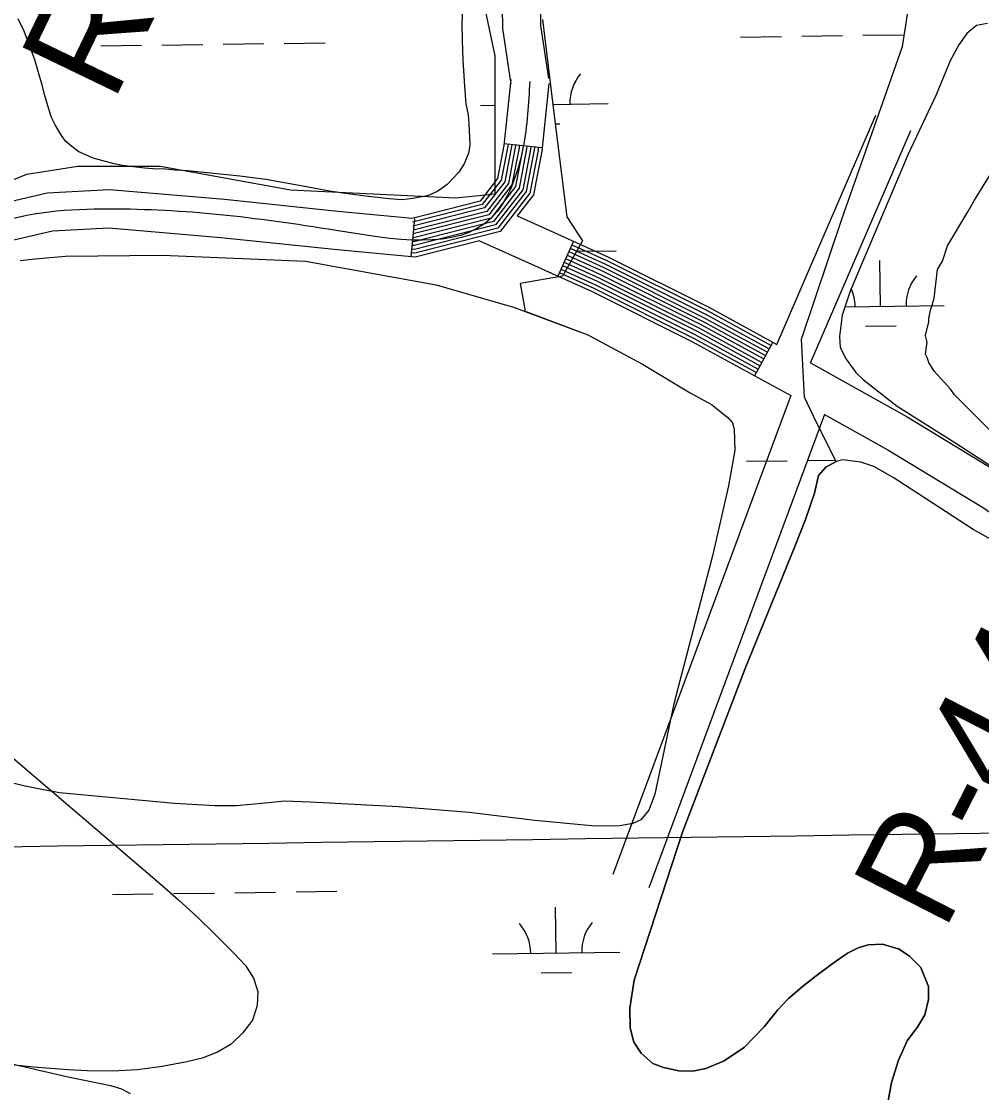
# Model space of a CAD drawing. Extents: x 3767014 to 3805179, y 361544 to 387384.
# Drawn here: x 3787663 to 3788416, y 379120 to 379960 of the extents above; entities that cross this region are included whole.
import ezdxf

# ---------------------------------------------------------------- set-up
doc = ezdxf.new("R2010")
doc.units = 0
for name, color, linetype in [('V-GRID-MAJR', 7, 'Continuous'), ('V-RIVR-EDGE', 7, 'Continuous'), ('V-RIVR-RANG-IDEN', 7, 'Continuous'), ('V-ROAD-CNTR', 7, 'Continuous'), ('V-SITE-VEGE', 7, 'Continuous'), ('V-TOPO-MINR', 7, 'Continuous'), ('V-TOPO-SHOR', 7, 'Continuous'), ('V-WETL-SWMP', 7, 'Continuous')]:
    doc.layers.add(name, color=color, linetype=linetype)

msp = doc.modelspace()

# ---------------------------------------------------------------- linework, layer by layer
at = {"layer": 'V-GRID-MAJR'}
msp.add_spline([(3771088.411, 379085.847), (3773738.277, 379121.596), (3779038.002, 379193.674), (3784337.716, 379266.522), (3789637.419, 379340.141), (3794937.112, 379414.531), (3800236.794, 379489.691), (3802886.631, 379527.561)], degree=3, dxfattribs=at)
at = {"layer": 'V-RIVR-EDGE'}
msp.add_spline([(3786273.462, 379631.917), (3786280.209, 379617.431), (3786297.353, 379602.016), (3786328.516, 379587.47), (3786354.23, 379563.894), (3786376.764, 379533.995), (3786399.778, 379515.4), (3786431.371, 379491.81), (3786462.955, 379464.602), (3786493.195, 379442.371), (3786533.367, 379414.238), (3786548.254, 379400.185), (3786565.393, 379382.96), (3786595.635, 379361.634), (3786628.593, 379341.657), (3786658.403, 379328.471), (3786685.51, 379319.361), (3786744.263, 379307.912), (3786766.855, 379301.526), (3786801.647, 379291.944), (3786820.161, 379281.951), (3786839.57, 379268.338), (3786852.651, 379255.193), (3786864.842, 379248.381), (3786880.665, 379247.437), (3786894.233, 379248.76), (3786913.216, 379245.548), (3786939.87, 379235.987), (3786965.165, 379225.525), (3786978.697, 379212.379), (3787010.764, 379197.83), (3787056.386, 379179.179), (3787126.402, 379151.424), (3787202.715, 379110.089), (3787247.862, 379082.395), (3787332.797, 379053.699), (3787404.631, 379029.557), (3787466.988, 379013.125), (3787556.926, 378996.173), (3787603.489, 378992.441), (3787629.266, 378994.186), (3787642.844, 378999.578), (3787652.789, 378998.197), (3787660.01, 378992.753), (3787660.451, 378988.231), (3787658.121, 378960.202), (3787658.109, 378955.681), (3787662.172, 378952.958), (3787671.667, 378952.934), (3787681.154, 378949.294), (3787691.524, 378937.512), (3787697.81, 378919.41), (3787702.285, 378900.86), (3787706.342, 378895.877), (3787710.863, 378895.413), (3787719.468, 378901.27), (3787725.803, 378903.063), (3787738.01, 378902.581), (3787759.709, 378900.718), (3787781.87, 378902.924), (3787794.546, 378909.223), (3787798.189, 378919.614), (3787805.457, 378933.161), (3787810.44, 378936.766), (3787821.746, 378937.642), (3787838.476, 378937.601), (3787864.242, 378934.824), (3787877.807, 378934.79), (3787886.86, 378938.838), (3787897.734, 378947.854), (3787906.353, 378959.136), (3787910.913, 378974.499), (3787910.059, 378994.848), (3787910.084, 379005.247), (3787915.979, 379012.015), (3787926.409, 379024.198), (3787944.546, 379044.5), (3787959.98, 379069.331), (3787966.765, 379070.218), (3787980.773, 379066.566), (3788001.568, 379064.706), (3788026.891, 379065.548), (3788051.767, 379068.652), (3788092.478, 379075.333), (3788100.169, 379077.123), (3788117.346, 379075.272), (3788155.764, 379068.847), (3788201.867, 379061.95), (3788244.812, 379057.775), (3788285.499, 379054.961), (3788328.005, 379056.212), (3788345.186, 379055.718), (3788372.3, 379049.32), (3788386.899, 379042.41)], degree=3, dxfattribs=at)
at = {"layer": 'V-ROAD-CNTR'}
for p, q in [((3788071.506, 379860.388), (3788041.663, 379863.453)), ((3787968.794, 379774.963), (3787971.612, 379804.83)), ((3788096.09, 379787.18), (3788083.732, 379759.844)), ((3788252.46, 379707.994), (3788238.07, 379681.671))]:
    msp.add_line(p, q, dxfattribs=at)
for points in [[(3788037.329, 380148.613), (3788040.338, 379953.875), (3788046.944, 379910.206)], [(3788067.325, 380149.077), (3788070.304, 379956.361), (3788076.606, 379914.692)], [(3788046.854, 379913.982), (3788041.539, 379862.246), (3788036.607, 379836.34), (3788022.825, 379818.551), (3787969.549, 379805.025), (3787911.376, 379810.513), (3787822.315, 379819.778), (3787732.163, 379827.355), (3787683.373, 379824.775), (3787633.798, 379813.328), (3787587.001, 379787.186), (3787543.033, 379753.086), (3787504.294, 379712.365), (3787468.889, 379654.418), (3787444.427, 379592.433), (3787420.925, 379513.341), (3787410.035, 379432.568), (3787412, 379365.702), (3787417.089, 379300.367), (3787418.482, 379260.776), (3787427.549, 379221.101), (3787452.442, 379172.542), (3787476.477, 379125.653)], [(3788076.696, 379910.916), (3788071.251, 379857.9), (3788064.731, 379823.658), (3788051.935, 379807.142)], [(3788255.519, 379706.321), (3788333.251, 379885.891)], [(3788281.947, 379691.853), (3788360.783, 379873.973)], [(3788068.522, 379860.692), (3788068.279, 379858.334), (3788061.919, 379824.926), (3788038.476, 379794.668), (3787971.666, 379777.706), (3787969.079, 379777.95)], [(3788065.538, 379860.999), (3788065.308, 379858.768), (3788059.106, 379826.194), (3788036.737, 379797.322), (3787971.43, 379780.742), (3787969.36, 379780.937)], [(3788062.554, 379861.306), (3788062.337, 379859.203), (3788056.294, 379827.462), (3788034.998, 379799.976), (3787971.195, 379783.777), (3787969.641, 379783.923)], [(3788044.648, 379863.148), (3788044.511, 379861.812), (3788039.419, 379835.072), (3788024.564, 379815.898), (3787969.782, 379801.99)], [(3788059.569, 379861.613), (3788059.366, 379859.638), (3788053.481, 379828.731), (3788033.259, 379802.629), (3787970.959, 379786.813), (3787969.922, 379786.91)], [(3788047.632, 379862.841), (3788047.482, 379861.378), (3788042.232, 379833.804), (3788026.303, 379813.244), (3787970.018, 379798.954)], [(3788056.585, 379861.92), (3788056.395, 379860.073), (3788050.669, 379829.999), (3788031.52, 379805.283), (3787970.724, 379789.848), (3787970.203, 379789.897)], [(3788050.616, 379862.534), (3788050.453, 379860.943), (3788045.044, 379832.536), (3788028.042, 379810.59), (3787970.253, 379795.919)], [(3788053.601, 379862.227), (3788053.424, 379860.508), (3788047.857, 379831.267), (3788029.781, 379807.937), (3787970.489, 379792.883), (3787970.484, 379792.884)], [(3788051.935, 379807.142), (3788077.999, 379795.359), (3788123.669, 379774.712), (3788202.805, 379735.139), (3788255.519, 379706.321)], [(3788022.511, 379787.521), (3787971.899, 379774.671), (3787908.416, 379780.659), (3787819.507, 379789.908), (3787731.697, 379797.289), (3787687.571, 379794.955), (3787644.704, 379785.056), (3787603.603, 379762.096), (3787563.207, 379730.769), (3787528.23, 379694.001), (3787495.841, 379640.992), (3787472.813, 379582.635), (3787450.345, 379507.027), (3787440.095, 379430.994), (3787441.966, 379367.308), (3787447.047, 379302.061), (3787448.364, 379264.68), (3787455.959, 379231.445), (3787479.138, 379186.226), (3787503.173, 379139.337)], [(3788022.511, 379787.521), (3788065.641, 379768.023), (3788110.775, 379747.618), (3788188.897, 379708.553), (3788266.487, 379666.136)], [(3788093.619, 379781.713), (3788121.09, 379769.293), (3788200.024, 379729.822), (3788249.582, 379702.73)], [(3788094.854, 379784.446), (3788122.379, 379772.003), (3788201.414, 379732.481), (3788251.021, 379705.362)], [(3788089.911, 379773.512), (3788117.222, 379761.165), (3788195.851, 379721.846), (3788245.265, 379694.833)], [(3788091.147, 379776.246), (3788118.511, 379763.874), (3788197.242, 379724.505), (3788246.704, 379697.465)], [(3788092.383, 379778.979), (3788119.801, 379766.584), (3788198.633, 379727.163), (3788248.143, 379700.098)], [(3788086.203, 379765.311), (3788113.354, 379753.037), (3788191.678, 379713.87), (3788240.948, 379686.936)], [(3788087.439, 379768.045), (3788114.643, 379755.746), (3788193.069, 379716.529), (3788242.387, 379689.568)], [(3788088.675, 379770.778), (3788115.933, 379758.456), (3788194.46, 379719.187), (3788243.826, 379692.201)], [(3788084.968, 379762.578), (3788112.065, 379750.327), (3788190.288, 379711.211), (3788239.509, 379684.304)], [(3788281.947, 379691.853), (3788357.68, 379649.457), (3788433.934, 379603.319), (3788519.904, 379542.96), (3788603.244, 379478.513), (3788628.905, 379453.247), (3788654.608, 379433.311), (3788716.584, 379405.876), (3788780.232, 379377.7)], [(3788266.487, 379666.136), (3788126.987, 379290.756)], [(3788292.977, 379651.298), (3788155.107, 379280.306)], [(3788292.977, 379651.298), (3788342.584, 379623.527), (3788417.53, 379578.179), (3788502.1, 379518.804), (3788583.474, 379455.877), (3788603.705, 379435.96)]]:
    msp.add_lwpolyline(points, dxfattribs=at)
msp.add_spline([(3788061.775, 379912.449), (3788056.395, 379860.073), (3788031.52, 379805.283), (3787909.896, 379795.586), (3787731.93, 379812.322), (3787639.251, 379799.192), (3787595.302, 379774.641), (3787516.262, 379703.183), (3787458.62, 379587.534), (3787425.065, 379431.781), (3787432.068, 379301.214), (3787441.754, 379226.273), (3787489.825, 379132.495)], degree=3, dxfattribs=at)
at = {"layer": 'V-SITE-VEGE'}
for p, q in [((3788410.658, 379819.464), (3788427.898, 379847.349)), ((3788405.354, 379810.17), (3788410.658, 379819.464)), ((3788389.439, 379783.611), (3788405.354, 379810.17)), ((3788385.464, 379771.661), (3788389.439, 379783.611)), ((3788378.843, 379742.455), (3788381.485, 379765.026)), ((3788381.485, 379765.026), (3788385.464, 379771.661)), ((3788377.518, 379737.144), (3788378.843, 379742.455)), ((3788374.869, 379726.523), (3788376.193, 379733.161)), ((3788376.193, 379733.161), (3788377.518, 379737.144)), ((3788372.221, 379713.248), (3788374.869, 379723.869)), ((3788374.869, 379723.869), (3788374.869, 379726.523)), ((3788373.553, 379707.94), (3788372.221, 379713.248)), ((3788372.23, 379698.646), (3788373.553, 379707.94)), ((3788373.559, 379695.992), (3788372.23, 379698.646)), ((3788374.888, 379692.01), (3788373.559, 379695.992)), ((3788378.873, 379685.375), (3788374.888, 379692.01)), ((3788392.159, 379670.781), (3788378.873, 379685.375)), ((3788394.815, 379666.799), (3788392.159, 379670.781)), ((3788428.017, 379633.632), (3788394.815, 379666.799))]:
    msp.add_line(p, q, dxfattribs=at)
msp.add_lwpolyline([(3788008.994, 379970.211), (3788008.663, 379957.28), (3788008.792, 379944.813), (3788009.412, 379929.122), (3788010.545, 379908.82), (3788011.61, 379894.977), (3788013.545, 379886.226), (3788014.084, 379878.843), (3788014.649, 379868.691), (3788014.714, 379862.23), (3788013.852, 379856.219), (3788010.244, 379847.869), (3788006.156, 379841.363), (3787997.022, 379831.575), (3787989.686, 379826.421), (3787982.331, 379823.113), (3787970.353, 379820.682), (3787961.591, 379819.67), (3787951.425, 379820.492), (3787932.936, 379822.609), (3787919.067, 379824.313), (3787904.731, 379826.476), (3787883.915, 379830.418), (3787854.772, 379835.659), (3787834.431, 379838.221), (3787793.297, 379842.42), (3787783.596, 379842.78), (3787776.2, 379843.63), (3787766.501, 379843.992), (3787759.57, 379844.382), (3787742.466, 379846.516), (3787735.988, 379847.834), (3787719.321, 379852.283), (3787713.753, 379854.994), (3787708.188, 379857.247), (3787702.607, 379861.343), (3787697.946, 379865.453), (3787694.669, 379870.037), (3787689.504, 379878.294), (3787686.674, 379884.266), (3787684.761, 379890.711), (3787681.421, 379901.298), (3787679.49, 379909.588), (3787673.747, 379929.384), (3787665.205, 379951.92), (3787660.488, 379961.566)], dxfattribs=at)
at = {"layer": 'V-TOPO-MINR'}
msp.add_lwpolyline([(3786607.79, 380277.45), (3787771.33, 379283.957), (3787786.393, 379270.703), (3787801.183, 379257.159), (3787815.564, 379243.181), (3787829.671, 379228.914), (3787838.842, 379219.358), (3787845.165, 379209.27), (3787848.654, 379198.822), (3787847.893, 379187.833), (3787844.299, 379176.483), (3787836.637, 379166.172), (3787827.734, 379157.505), (3787816.966, 379151.303), (3787804.957, 379146.744), (3787792.76, 379143.819), (3787773.5, 379140.069), (3787754.137, 379137.436), (3787734.62, 379136.476), (3787714.999, 379136.632), (3787699.752, 379137.412), (3787672.519, 379139.478), (3787645.404, 379142.428)], dxfattribs=at)
at = {"layer": 'V-TOPO-SHOR'}
for points in [[(3787662.221, 379772.026), (3787673.878, 379773.49), (3787697.653, 379775.53), (3787773.523, 379776.306), (3787885.815, 379771.618), (3787988.375, 379752.912), (3788049.166, 379735.573), (3788107.306, 379713.719), (3788150.196, 379690.812), (3788187.69, 379668.297), (3788204.396, 379659.04), (3788217.073, 379648.843), (3788220.706, 379644.839), (3788222.103, 379639.913), (3788222.722, 379623.308), (3788217.62, 379595.418), (3788205.162, 379540.516), (3788174.919, 379424.37), (3788159.928, 379353.728), (3788155.119, 379341.106), (3788148.912, 379333.41), (3788142.655, 379330.653), (3788132.347, 379328.75), (3788113.043, 379328.554), (3788065.855, 379333.008), (3788014.157, 379339.216), (3787958.89, 379343.588), (3787889.706, 379347.371), (3787869.497, 379348.061), (3787854.245, 379346.56), (3787831.818, 379344.534), (3787815.206, 379344.364), (3787783.311, 379346.283), (3787692.978, 379354.787), (3787679.033, 379357.338), (3787665.985, 379359.898), (3787660.584, 379361.191)], [(3788302.014, 379614.399), (3788294.019, 379610.01), (3788288.348, 379603.559), (3788285.003, 379589.629), (3788278.05, 379568.989), (3788269.807, 379547.835), (3788230.655, 379452.122), (3788181.463, 379323.903), (3788143.611, 379207.812), (3788140.269, 379185.886), (3788140.537, 379170.409), (3788143.38, 379159.319), (3788149.059, 379150.554), (3788158.351, 379142.563), (3788166.604, 379139.214), (3788178.73, 379136.642), (3788189.82, 379136.39), (3788199.878, 379138.458), (3788213.805, 379144.4), (3788230.047, 379154.984), (3788245.516, 379171.243), (3788256.081, 379184.401), (3788264.847, 379193.435), (3788275.417, 379202.469), (3788286.502, 379211.244), (3788299.653, 379221.052), (3788310.996, 379229.056), (3788319.248, 379233.187), (3788327.243, 379235.511), (3788338.333, 379236.033), (3788351.49, 379232.173), (3788359.747, 379226.502), (3788368.523, 379217.739), (3788374.464, 379202.78), (3788374.468, 379192.722), (3788371.638, 379180.598), (3788366.227, 379171.566), (3788357.722, 379160.212), (3788351.023, 379144.992), (3788345.616, 379127.448), (3788341.757, 379107.329)], [(3788558.694, 379451.839), (3788550.483, 379464.267), (3788539.901, 379477.673), (3788528.596, 379491.13), (3788520.286, 379499.38), (3788510.531, 379507.062), (3788498.458, 379513.554), (3788489.582, 379518.088), (3788475.961, 379524.633), (3788464.814, 379530.456), (3788409.599, 379561.067), (3788360.833, 379592.766), (3788346.9, 379602.044), (3788331.677, 379610.547), (3788321.357, 379613.893), (3788307.429, 379615.692), (3788302.014, 379614.399)]]:
    msp.add_lwpolyline(points, dxfattribs=at)
at = {"layer": 'V-WETL-SWMP'}
for p, q in [((3788354.152, 379939.841), (3788368.896, 380032.854)), ((3788034.683, 379932.451), (3788025.421, 379975.673)), ((3788071.772, 379961.069), (3788081.702, 379879.147)), ((3788420.694, 379957.931), (3788412.078, 379956.308)), ((3788404.657, 379950.052), (3788398.41, 379941.061)), ((3788412.078, 379956.308), (3788404.657, 379950.052)), ((3787725.295, 379940.312), (3787757.291, 379940.757)), ((3787773.29, 379940.979), (3787805.287, 379941.424)), ((3787821.285, 379941.646), (3787853.282, 379942.09)), ((3787869.281, 379942.313), (3787901.278, 379942.757)), ((3788227.154, 379947.284), (3788259.151, 379947.728)), ((3788275.149, 379947.951), (3788307.146, 379948.395)), ((3788323.145, 379948.617), (3788355.142, 379949.062)), ((3788398.41, 379941.061), (3788391.384, 379928.555)), ((3788034.683, 379824.394), (3788034.683, 379932.451)), ((3788306.667, 379804.534), (3788354.152, 379939.841)), ((3788391.384, 379928.555), (3788380.459, 379901.981)), ((3788380.459, 379901.981), (3788358.608, 379855.478)), ((3788023.287, 379893.705), (3788034.683, 379893.863)), ((3788079.842, 379894.491), (3788123.277, 379895.094)), ((3788081.702, 379879.147), (3788090.86, 379806.25)), ((3788081.71, 379879.084), (3788085.495, 379879.137)), ((3788358.608, 379855.478), (3788313.122, 379748.122)), ((3787667.291, 379839.831), (3787707.426, 379846.006)), ((3787707.426, 379846.006), (3787772.26, 379846.006)), ((3787772.26, 379846.006), (3787874.142, 379827.482)), ((3787614.807, 379818.22), (3787667.291, 379839.831)), ((3787874.142, 379827.482), (3788003.81, 379821.307)), ((3788003.81, 379821.307), (3788034.683, 379824.394)), ((3788090.86, 379806.25), (3788103.065, 379787.473)), ((3788275.013, 379710.454), (3788306.667, 379804.534)), ((3788103.065, 379787.473), (3788087.574, 379759.777)), ((3788098.497, 379779.307), (3788129.472, 379779.737)), ((3788336.941, 379736.184), (3788336.441, 379772.181)), ((3788087.574, 379759.777), (3788054.244, 379754.144)), ((3788054.244, 379754.144), (3788058.076, 379732.223)), ((3788313.122, 379748.122), (3788306.796, 379729.108)), ((3788058.076, 379732.223), (3788107.306, 379713.719)), ((3788309.021, 379735.797), (3788386.936, 379736.879)), ((3788306.796, 379729.108), (3788304.825, 379712.472)), ((3788325.156, 379720.588), (3788349.154, 379720.922)), ((3788107.306, 379713.719), (3788150.194, 379690.811)), ((3788277.152, 379665.01), (3788275.013, 379710.454)), ((3788304.825, 379712.472), (3788305.225, 379703.758)), ((3788305.225, 379703.758), (3788309.982, 379694.652)), ((3788150.194, 379690.811), (3788187.689, 379668.296)), ((3788309.982, 379694.652), (3788317.513, 379684.359)), ((3788317.513, 379684.359), (3788323.457, 379678.421)), ((3788323.457, 379678.421), (3788350.004, 379657.841)), ((3788187.689, 379668.296), (3788204.396, 379659.039)), ((3788286.677, 379644.935), (3788277.152, 379665.01)), ((3788204.396, 379659.039), (3788217.072, 379648.842)), ((3788350.004, 379657.841), (3788395.17, 379629.35)), ((3788217.072, 379648.842), (3788220.705, 379644.838)), ((3788220.705, 379644.838), (3788222.102, 379639.913)), ((3788222.102, 379639.913), (3788222.721, 379623.307)), ((3788302.012, 379614.398), (3788286.677, 379644.935)), ((3788222.721, 379623.307), (3788217.619, 379595.418)), ((3788395.17, 379629.35), (3788479.165, 379574.743)), ((3788231.775, 379614.641), (3788263.772, 379615.085)), ((3788279.77, 379615.308), (3788301.405, 379615.608)), ((3788294.018, 379610.009), (3788302.012, 379614.398)), ((3788288.347, 379603.558), (3788294.018, 379610.009)), ((3788285.002, 379589.627), (3788288.347, 379603.558)), ((3788217.619, 379595.418), (3788205.16, 379540.515)), ((3788278.049, 379568.989), (3788285.002, 379589.627)), ((3788269.807, 379547.834), (3788278.049, 379568.989)), ((3788230.655, 379452.12), (3788269.807, 379547.834)), ((3788205.16, 379540.515), (3788174.919, 379424.369)), ((3788181.462, 379323.901), (3788230.655, 379452.12)), ((3788174.919, 379424.369), (3788159.927, 379353.726)), ((3787665.985, 379359.898), (3787655.183, 379362.481)), ((3787679.032, 379357.338), (3787665.985, 379359.898)), ((3787692.976, 379354.786), (3787679.032, 379357.338)), ((3787783.309, 379346.282), (3787692.976, 379354.786)), ((3788159.927, 379353.726), (3788155.118, 379341.105)), ((3787815.206, 379344.363), (3787783.309, 379346.282)), ((3787831.816, 379344.533), (3787815.206, 379344.363)), ((3787854.245, 379346.558), (3787831.816, 379344.533)), ((3787869.495, 379348.061), (3787854.245, 379346.558)), ((3787889.706, 379347.37), (3787869.495, 379348.061)), ((3787958.888, 379343.588), (3787889.706, 379347.37)), ((3788014.157, 379339.214), (3787958.888, 379343.588)), ((3788065.853, 379333.008), (3788014.157, 379339.214)), ((3788155.118, 379341.105), (3788148.911, 379333.409)), ((3788113.042, 379328.552), (3788065.853, 379333.008)), ((3788132.346, 379328.75), (3788113.042, 379328.552)), ((3788142.653, 379330.651), (3788132.346, 379328.75)), ((3788148.911, 379333.409), (3788142.653, 379330.651)), ((3788143.61, 379207.811), (3788181.462, 379323.901)), ((3787878.523, 379277.027), (3787910.519, 379277.471)), ((3787734.536, 379275.027), (3787766.533, 379275.471)), ((3787782.532, 379275.693), (3787814.529, 379276.138)), ((3787830.527, 379276.36), (3787862.524, 379276.805)), ((3788082.524, 379229.114), (3788082.024, 379265.11)), ((3788327.242, 379235.511), (3788319.247, 379233.186)), ((3788338.333, 379236.033), (3788327.242, 379235.511)), ((3788351.489, 379232.172), (3788338.333, 379236.033)), ((3788032.529, 379228.419), (3788132.519, 379229.808)), ((3788310.996, 379229.054), (3788299.651, 379221.052)), ((3788319.247, 379233.186), (3788310.996, 379229.054)), ((3788359.746, 379226.502), (3788351.489, 379232.172)), ((3788299.651, 379221.052), (3788286.502, 379211.243)), ((3788368.521, 379217.737), (3788359.746, 379226.502)), ((3788070.739, 379213.518), (3788094.737, 379213.851)), ((3788286.502, 379211.243), (3788275.416, 379202.467)), ((3788374.462, 379202.78), (3788368.521, 379217.737)), ((3788140.269, 379185.885), (3788143.61, 379207.811)), ((3788275.416, 379202.467), (3788264.846, 379193.434)), ((3788374.467, 379192.721), (3788374.462, 379202.78)), ((3788264.846, 379193.434), (3788256.081, 379184.401)), ((3788140.536, 379170.409), (3788140.269, 379185.885)), ((3788371.637, 379180.597), (3788374.467, 379192.721)), ((3787491.543, 379180.65), (3787698.385, 379132.144)), ((3788256.081, 379184.401), (3788245.514, 379171.241)), ((3788366.225, 379171.566), (3788371.637, 379180.597)), ((3788143.379, 379159.319), (3788140.536, 379170.409)), ((3788245.514, 379171.241), (3788230.047, 379154.983)), ((3788357.72, 379160.212), (3788366.225, 379171.566)), ((3788351.022, 379144.991), (3788357.72, 379160.212)), ((3788149.059, 379150.553), (3788143.379, 379159.319)), ((3788230.047, 379154.983), (3788213.803, 379144.399)), ((3788158.349, 379142.562), (3788149.059, 379150.553)), ((3788213.803, 379144.399), (3788199.878, 379138.458)), ((3788345.615, 379127.448), (3788351.022, 379144.991)), ((3788166.604, 379139.214), (3788158.349, 379142.562)), ((3788178.729, 379136.641), (3788166.604, 379139.214)), ((3788189.82, 379136.389), (3788178.729, 379136.641)), ((3788199.878, 379138.458), (3788189.82, 379136.389)), ((3787698.385, 379132.144), (3787732.929, 379125.24)), ((3788341.757, 379107.328), (3788345.615, 379127.448)), ((3787732.929, 379125.24), (3787741.575, 379122.606)), ((3787741.575, 379122.606), (3787748.415, 379119.048))]:
    msp.add_line(p, q, dxfattribs=at)
for centre, start, end in [((3788128.513, 379895.642), 140.024034, 181.567693), ((3788392.172, 379737.426), 140.024034, 181.567693), ((3788281.697, 379735.892), 0.024037, 23.756896), ((3788027.28, 379228.821), 0.024037, 41.567696), ((3788137.755, 379230.356), 140.024034, 181.567693)]:
    msp.add_arc(centre, 35.246, start, end, dxfattribs=at)

# ---------------------------------------------------------------- texts
at = {"layer": 'V-RIVR-RANG-IDEN'}
for s, rotation, p in [('R-44.2', 64.28331, (3787734.96, 379894.968)), ('R-44.1', 62.926315, (3788386.592, 379245.021))]:
    msp.add_text(s, height=83, rotation=rotation, dxfattribs=at).set_placement(p)

doc.saveas('drawing.dxf')
